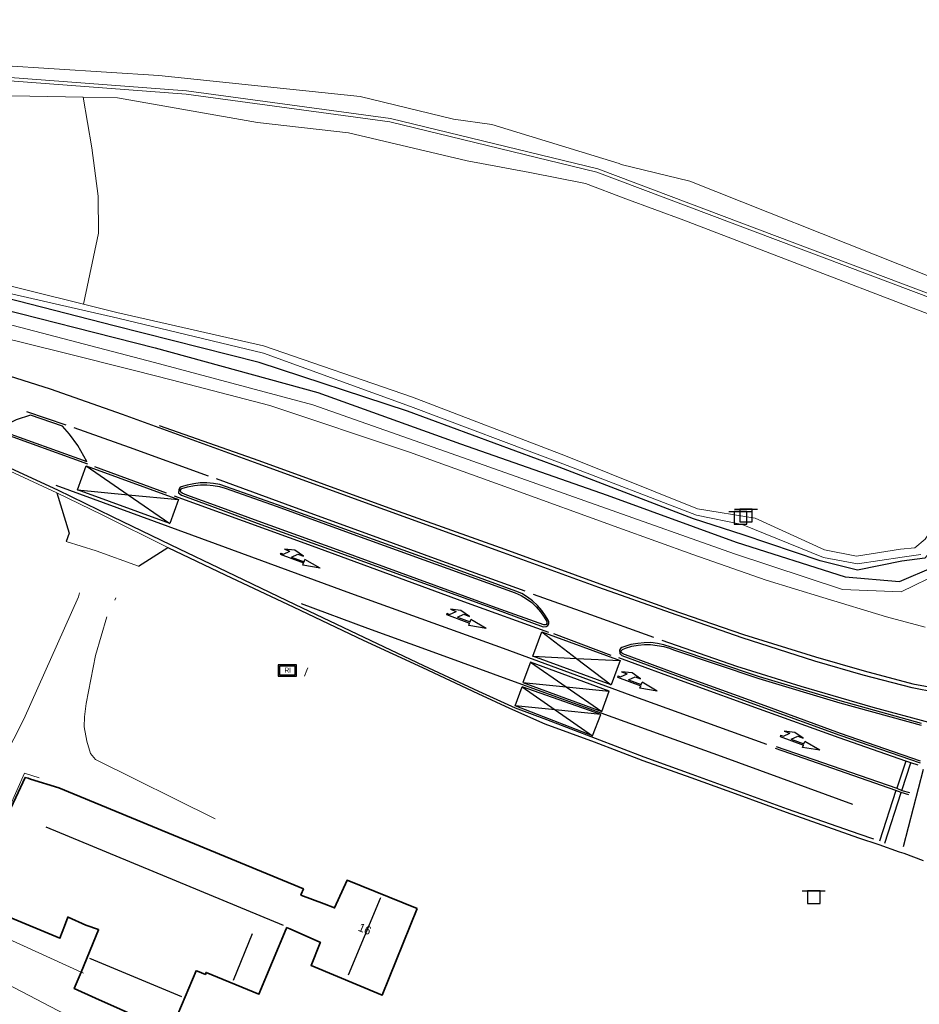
# Model space of a CAD drawing. Header units: metres. Extents: x 169249 to 194689, y 406250 to 412203.
# Tile 350 of 442: x 188854 to 188961, y 411403 to 411520. Entities that reach past the tile are written whole.
import ezdxf
from ezdxf.enums import TextEntityAlignment as Align

# ---------------------------------------------------------------- set-up
doc = ezdxf.new("R2010")
doc.units = ezdxf.units.M
doc.layers.get('0').update_dxf_attribs({"linetype": 'CONTINUOUS'})
for name, color, linetype, lineweight in [('BGT_NLCS_N264$0$B-WE-GW-WATERGANG_INSTEEK-G', 252, 'CONTINUOUS', 18), ('BGT_NLCS_N264$0$B-WE-GW-WATERGANG_SLOOT_BODEM-G', 252, 'CONTINUOUS', 18), ('BGT_NLCS_N264$0$B-WE-OG-TOPOGRAFIE_BEBOUWING-G', 252, 'CONTINUOUS', 35), ('BGT_NLCS_N264$0$B-WE-OG-TOPOGRAFIE_CULTUURSCHEIDING-G', 252, 'CONTINUOUS', 18), ('BGT_NLCS_N264$0$B-WE-OG-TOPOGRAFIE_TERREIN_GROEN-GV', 252, 'CONTINUOUS', 18), ('BGT_NLCS_N264$0$B-WE-OG-TOPOGRAFIE_WATER-GV', 252, 'CONTINUOUS', 18), ('BGT_NLCS_N264$0$B-WE-OG-TOPOGRAFIE_WEG_RIJWEG-GV', 252, 'CONTINUOUS', 18), ('BGT_NLCS_N264$0$B-WE-OG-TOPOGRAFIE_WEG_RIJWIELPAD-GV', 252, 'CONTINUOUS', 18), ('BGT_NLCS_N264$0$B-WE-OG-TOPOGRAFIE_WEG_VERHARD-G', 252, 'CONTINUOUS', 18), ('BGT_NLCS_N264$0$B-WE-VW-MARKERING_PIJL-S', 252, 'CONTINUOUS', 25), ('BGT_NLCS_N264$0$B-WE-VW-VERKEERSTEKEN_BORD-S', 252, 'CONTINUOUS', 25), ('X-XX-AL-REFERENTIE-G', 7, 'CONTINUOUS', 18)]:
    doc.layers.add(name, color=color, linetype=linetype, lineweight=lineweight)
for name, color, linetype in [('BGT_NLCS_N264$0$B-WE-IE-MEUBILAIR_WEGMEUBILAIR-S', 252, 'CONTINUOUS'), ('BGT_NLCS_N264$0$B-WE-KG-KADASTRAAL_NOK-G', 252, 'CONTINUOUS'), ('BGT_NLCS_N264$0$B-WE-OG-TOPOGRAFIE_WATER_SLOOT-GV', 252, 'CONTINUOUS'), ('BGT_NLCS_N264$0$B-WE-OG-TOPOGRAFIE_WEG_INRIT-GV', 252, 'CONTINUOUS'), ('BGT_NLCS_N264$0$B-WE-OG-TOPOGRAFIE_WEG_RIJWEG-G', 252, 'CONTINUOUS'), ('BGT_NLCS_N264$0$B-WE-VH-KANTOPSLUITING-G', 252, 'CONTINUOUS'), ('BGT_NLCS_N264$0$B-WE-VW-MARKERING-G', 252, 'CONTINUOUS'), ('BGT_NLCS_N264$0$Label_Nummeraanduidingreeks', 252, 'CONTINUOUS')]:
    doc.layers.add(name, color=color, linetype=linetype)
doc.styles.add('BGT_NLCS_N264$0$NLCS-ISO', font='NLCS-ISO.ttf')
doc.styles.add('BGT_NLCS_N264$0$STANDARD', font='txt')

# ---------------------------------------------------------------- blocks, each defined once
blk = doc.blocks.new('BGT_NLCS_N264$0$SVW-VERKEERSTEKEN_BORD_ANWB-SO')
blk.add_line((-1.375, 0), (1.375, 0))
at = {"flags": 128}
blk.add_lwpolyline([(-0.75, 0), (-0.75, -1.5), (0.75, -1.5), (0.75, 0)], close=True, dxfattribs=at)
blk = doc.blocks.new('BGT_NLCS_N264$0$SRI-TERREINKAST-SO')
at = {"ltscale": 0.1}
h = blk.add_hatch(color=256, dxfattribs=at)
h.paths.add_polyline_path([(1.16, 0.64), (-1.01, 0.64), (-1.01, -0.71), (1.16, -0.71)])
h.paths.add_polyline_path([(1.01, 0.49), (-0.86, 0.49), (-0.86, -0.56), (1.01, -0.56)], flags=16)
at = {"flags": 128}
for points in [[(1.16, 0.64), (-1.01, 0.64), (-1.01, -0.71), (1.16, -0.71)], [(1.01, 0.49), (-0.86, 0.49), (-0.86, -0.56), (1.01, -0.56)]]:
    blk.add_lwpolyline(points, close=True, dxfattribs=at)
at = {"style": 'BGT_NLCS_N264$0$NLCS-ISO'}
blk.add_text('RI', height=0.6, dxfattribs=at).set_placement((-0.26, -0.29))
blk = doc.blocks.new('BGT_NLCS_N264$0$B-SVW-MARKERING_PIJL_COMBI_RD_LA_5.0')
for p, q in [((0, 0.07), (0.35, 0.07)), ((0, 0.07), (0, -0.08)), ((1.45, 0.97), (0.25, 0.67)), ((0.25, 0.67), (0.95, 0.67)), ((0.35, 0.07), (0.95, 0.67)), ((1.35, 0.07), (1.95, 0.67)), ((1.35, 0.07), (2.95, 0.07)), ((2.65, 0.67), (1.45, 0.97)), ((1.95, 0.67), (2.65, 0.67)), ((2.95, 0.07), (2.95, 0.37)), ((5, 0), (2.95, 0.37)), ((0, -0.08), (2.95, -0.08)), ((5, 0), (2.95, -0.38)), ((2.95, -0.38), (2.95, -0.08))]:
    blk.add_line(p, q)
blk = doc.blocks.new('BGT_NLCS_N264')
at = {"layer": 'BGT_NLCS_N264$0$B-WE-GW-WATERGANG_INSTEEK-G'}
for points in [[(188861.33, 411510.34, 10.91), (188865.4, 411510.26, 10.91), (188882, 411507.35, 11.27), (188892.78, 411506.13, 11.33), (188906.87, 411502.78, 11.35), (188914.29, 411501.41, 11.33), (188920.91, 411500.11, 11.33), (188925.7, 411498.26, 11.14), (188932.58, 411495.74, 11.12), (188974.22, 411479.78, 11.03), (188976.54, 411479.96, 11.04), (188977.38, 411480.73, 11.07), (188977.76, 411482.64, 11.11), (188958.18, 411490.5, 11.05), (188933.3, 411500.38, 11.05), (188925.13, 411502.35, 11.33), (188924.91, 411502.46, 11.46), (188909.8, 411507.11, 11.58), (188905.26, 411507.72, 11.57), (188894.17, 411510.41, 11.48), (188870.3, 411512.91, 11.29), (188851.67, 411514.09, 11.3), (188824.81, 411517.3, 11.18), (188823.23, 411517.48, 11.19)], [(188820.29, 411515.14, 11.16), (188820.69, 411514.5, 11.17), (188821.2, 411514.12, 11.17), (188821.59, 411513.97, 11.16), (188823.05, 411513.74, 11.12), (188839.99, 411511.41, 10.91), (188850.71, 411510.54, 10.91), (188861.33, 411510.34, 10.91)]]:
    blk.add_polyline3d(points, dxfattribs=at)
at = {"layer": 'BGT_NLCS_N264$0$B-WE-GW-WATERGANG_SLOOT_BODEM-G'}
blk.add_polyline3d([(188897.76, 411507.83, 10.14), (188873.59, 411511.09, 10.12), (188850.02, 411512.88, 10.11), (188823.77, 411515.87, 10.1), (188823.72, 411515.47, 10.1), (188849.98, 411512.49, 10.11), (188873.55, 411510.69, 10.12), (188897.69, 411507.43, 10.14), (188922.25, 411501.43, 10.15), (188973.16, 411482.25, 10.15), (188973.3, 411482.62, 10.15), (188922.37, 411501.82, 10.15), (188897.76, 411507.83, 10.14)], dxfattribs=at)
at = {"layer": 'BGT_NLCS_N264$0$B-WE-KG-KADASTRAAL_NOK-G'}
for p, q in [((188885.1, 411412.05, 19.73), (188856.93, 411423.7, 19.71)), ((188881.38, 411411.05, 18.02), (188879.11, 411405.5, 18.02)), ((188873.04, 411403.57, 16.04), (188862.11, 411408.1, 16.04))]:
    blk.add_line(p, q, dxfattribs=at)
blk.add_polyline3d([(188896.6, 411415.3, 19.53), (188896.57, 411415.24, 19.53), (188892.76, 411406.13, 19.53)], dxfattribs=at)
at = {"layer": 'BGT_NLCS_N264$0$B-WE-OG-TOPOGRAFIE_BEBOUWING-G'}
for points in [[(188861.07, 411406.5, 15), (188863.13, 411411.53, 15.14), (188863.13, 411411.55, 14.37), (188861.65, 411412.08, 14.38), (188859.53, 411413.01, 14.36), (188859.49, 411413.03, 14.36), (188859.09, 411411.95, 14.07), (188858.57, 411410.52, 13.67), (188852.17, 411413.19, 13.68)], [(188849.07, 411418.15, 13.81), (188854.43, 411429.61, 13.79), (188854.78, 411429.5, 13.94), (188855.08, 411429.41, 14.07), (188858.43, 411428.37, 15.53), (188887.45, 411416.37, 15.45), (188887.18, 411415.74, 15.52), (188887.15, 411415.65, 15.53), (188889.89, 411414.61, 15.62), (188891.15, 411414.13, 15.65), (188891.15, 411414.12, 15.77), (188892.63, 411417.41, 15.81), (188900.95, 411414.06, 15.72)], [(188900.95, 411414.06, 15.72), (188896.79, 411403.78, 15.79), (188888.36, 411407.28, 15.77), (188889.44, 411409.96, 15.74), (188889.47, 411410.05, 15.73), (188889.32, 411410.1, 14.69), (188885.85, 411411.62, 14.67), (188885.45, 411411.79, 19.63), (188885.39, 411411.65, 19.55), (188882.16, 411403.87, 15.07), (188875.91, 411406.46, 14.98), (188875.82, 411406.22, 14.3), (188874.9, 411406.61, 14.36), (188874.71, 411406.67, 14.89), (188871.69, 411399.46, 14.96), (188871.57, 411399.51, 14.95), (188862.8, 411403.42, 14.94), (188860.27, 411404.55, 14.94), (188861.07, 411406.5, 15)]]:
    blk.add_polyline3d(points, dxfattribs=at)
at = {"layer": 'BGT_NLCS_N264$0$B-WE-OG-TOPOGRAFIE_CULTUURSCHEIDING-G'}
blk.add_polyline3d([(188861.33, 411510.34, 10.91), (188862.35, 411504.35, 11.01), (188863.08, 411498.59, 11.26), (188863.15, 411494.21, 11.21), (188861.36, 411485.76, 11.06)], dxfattribs=at)
at = {"layer": 'BGT_NLCS_N264$0$B-WE-OG-TOPOGRAFIE_TERREIN_GROEN-GV'}
for points in [[(188703.56, 411555.59, 10.96), (188704.23, 411555.33, 10.89), (188709.43, 411553.11, 10.94), (188726.5, 411546.05, 10.96), (188733.06, 411542.85, 10.94), (188744.55, 411537.11, 10.92), (188753.67, 411532.32, 10.97), (188771.41, 411522.39, 11.14), (188790.72, 411510.71, 11.23), (188800.82, 411505.75, 11.14), (188807.77, 411501.98, 11.11), (188819.91, 411497.2, 11.12), (188828.24, 411494.91, 11.05), (188844.73, 411490.33, 10.98), (188848.26, 411489.03, 10.97), (188861.36, 411485.76, 11.06)], [(188861.36, 411485.76, 11.06), (188865.3, 411484.78, 11.08), (188882.73, 411480.83, 11.26), (188900.4, 411474.73, 11.04), (188918.52, 411467.79, 10.88), (188934.2, 411461.49, 10.9), (188941.03, 411460.37, 11.22), (188949.27, 411456.6, 11.05), (188953.05, 411455.86, 11.06), (188958.27, 411456.69, 11.13), (188959.96, 411456.87, 11.17), (188961.21, 411457.9, 11.2), (188962.72, 411460.12, 11.22), (188963.87, 411463.42, 11.27), (188964.36, 411465.9, 11.23), (188968.54, 411464.2, 11.25), (188975.33, 411459.71, 11.41)]]:
    blk.add_polyline3d(points, dxfattribs=at)
at = {"layer": 'BGT_NLCS_N264$0$B-WE-OG-TOPOGRAFIE_WATER-GV'}
for points in [[(188851.31, 411483.69, 11.38), (188869.8, 411478.87, 11.38), (188888.55, 411473.81, 11.31), (188905.63, 411467.83, 11.33), (188922.72, 411461.75, 11.29), (188938.59, 411456.15, 11.31), (188951.38, 411451.93, 11.36), (188958.34, 411451.65, 11.28), (188963.07, 411453.94, 11.21)], [(188960.7, 411456.08, 11.07), (188958.47, 411455.74, 11.1), (188953.17, 411454.94, 11.03), (188949.16, 411455.72, 10.97), (188939.49, 411459.62, 11.24), (188934.07, 411460.74, 10.95), (188918.22, 411466.81, 10.89), (188900.16, 411473.62, 11.06), (188882.71, 411479.98, 11.24), (188865.43, 411484.12, 11.11), (188847.77, 411488.16, 10.91)]]:
    blk.add_polyline3d(points, dxfattribs=at)
at = {"layer": 'BGT_NLCS_N264$0$B-WE-OG-TOPOGRAFIE_WATER_SLOOT-GV'}
for points in [[(188965.02, 411462.84, 10.74), (188964.16, 411459.59, 10.71), (188962.51, 411457.13, 10.73), (188961.15, 411455.63, 10.74), (188958.42, 411455.29, 10.49), (188953.17, 411454.22, 10.71), (188948.76, 411455.32, 10.78), (188939.63, 411458.39, 10.73), (188933.74, 411460.3, 10.73), (188917.78, 411466.45, 10.7), (188899.78, 411473.09, 10.78), (188882.19, 411478.86, 10.77), (188864.99, 411483.22, 10.78), (188847.87, 411487.6, 10.66)], [(188851.66, 411485.21, 10.63), (188860.39, 411483, 10.7), (188869.87, 411480.61, 10.77), (188889.16, 411475.31, 10.72), (188906.1, 411469.19, 10.72), (188923.49, 411463.09, 10.78), (188938.77, 411457.52, 10.77), (188951.72, 411453.43, 10.79), (188958.18, 411452.86, 10.76), (188962.22, 411454.59, 10.85), (188965.92, 411460.89, 10.78), (188965.87, 411461.94, 10.81), (188965.82, 411462.83, 10.81), (188965.65, 411463.15, 10.79), (188965.45, 411463.12, 10.77), (188965.02, 411462.84, 10.74)]]:
    blk.add_polyline3d(points, dxfattribs=at)
at = {"layer": 'BGT_NLCS_N264$0$B-WE-OG-TOPOGRAFIE_WEG_INRIT-GV'}
blk.add_line((188867.9, 411454.69, 11.47), (188871.37, 411456.91, 11.68), dxfattribs=at)
blk.add_polyline3d([(188858.21, 411463.39, 11.72), (188859.67, 411458.61, 11.49), (188859.32, 411457.62, 11.45)], dxfattribs=at)
at = {"layer": 'BGT_NLCS_N264$0$B-WE-OG-TOPOGRAFIE_WEG_RIJWEG-G'}
for points in [[(188870.35, 411471.38, 11.74), (188882.14, 411467.23, 11.74), (188897.59, 411461.62, 11.75), (188911.33, 411456.68, 11.74), (188922.61, 411452.57, 11.74), (188931.05, 411449.53, 11.75), (188939.65, 411446.57, 11.74), (188948.2, 411443.9, 11.74), (188953.97, 411442.25, 11.74), (188959.73, 411440.72, 11.74), (188962.1, 411440.29, 11.74)], [(188916.46, 411447.65, 11.89), (188916.56, 411447.83, 11.9), (188916.56, 411448.08, 11.9), (188916.5, 411448.28, 11.89), (188916.18, 411448.77, 11.89), (188915.74, 411449.4, 11.89), (188915.23, 411450.01, 11.88), (188914.64, 411450.55, 11.88), (188914.04, 411451.01, 11.87), (188913.36, 411451.42, 11.88), (188912.64, 411451.72, 11.87), (188903.24, 411455.14, 11.85), (188893.8, 411458.55, 11.86), (188884.39, 411461.95, 11.86), (188878.31, 411464.1, 11.87), (188877.54, 411464.37, 11.88), (188876.78, 411464.49, 11.87), (188876, 411464.56, 11.88), (188875.2, 411464.56, 11.88), (188874.44, 411464.45, 11.88), (188873.66, 411464.3, 11.88), (188872.96, 411464.08, 11.9), (188872.77, 411463.97, 11.9), (188872.66, 411463.79, 11.89), (188872.64, 411463.4, 11.87), (188872.97, 411463.11, 11.86), (188873.53, 411462.91, 11.84), (188877.29, 411461.54, 11.85), (188881.98, 411459.79, 11.86), (188891.41, 411456.38, 11.85), (188900.84, 411452.96, 11.85), (188910.22, 411449.56, 11.87), (188915.89, 411447.48, 11.86), (188916.26, 411447.5, 11.87), (188916.46, 411447.65, 11.89)], [(188871.37, 411456.91, 11.68), (188878.16, 411453.67, 11.65), (188886.32, 411449.81, 11.65), (188894.52, 411445.88, 11.62), (188901.57, 411442.64, 11.62), (188908.12, 411439.55, 11.6), (188911.88, 411437.82, 11.6), (188916.09, 411435.98, 11.58), (188921.94, 411433.82, 11.58), (188927.73, 411431.63, 11.58), (188933.41, 411429.59, 11.59), (188939.09, 411427.54, 11.59), (188944.72, 411425.47, 11.6), (188953.28, 411422.43, 11.59), (188955.7, 411421.64, 11.58), (188958.12, 411420.79, 11.56), (188958.67, 411420.6, 11.56), (188960.98, 411419.75, 11.56)], [(188960.78, 411436.02, 11.87), (188951.14, 411438.69, 11.87), (188941.55, 411441.54, 11.86), (188931.44, 411444.94, 11.86), (188930.95, 411445.11, 11.87), (188930.19, 411445.35, 11.87), (188929.45, 411445.51, 11.87), (188928.65, 411445.61, 11.86), (188927.87, 411445.6, 11.87), (188927.11, 411445.52, 11.88), (188926.3, 411445.38, 11.89), (188925.57, 411445.16, 11.88), (188925.23, 411445.03, 11.89), (188925.05, 411444.92, 11.89), (188924.95, 411444.73, 11.89), (188924.97, 411444.33, 11.88), (188925.23, 411444.08, 11.88), (188932.28, 411441.48, 11.86), (188941.7, 411438.04, 11.85), (188951.1, 411434.62, 11.86), (188960.6, 411431.35, 11.86)]]:
    blk.add_polyline3d(points, dxfattribs=at)
at = {"layer": 'BGT_NLCS_N264$0$B-WE-OG-TOPOGRAFIE_WEG_RIJWEG-GV'}
blk.add_line((188851.56, 411466.47, 11.71), (188858.21, 411463.39, 11.72), dxfattribs=at)
blk.add_polyline3d([(188858.21, 411463.39, 11.72), (188863.58, 411460.76, 11.7), (188871.37, 411456.91, 11.68)], dxfattribs=at)
at = {"layer": 'BGT_NLCS_N264$0$B-WE-OG-TOPOGRAFIE_WEG_RIJWIELPAD-GV'}
for points in [[(188961.22, 411447.44, 11.47), (188956.61, 411448.68, 11.44), (188949.07, 411450.95, 11.44), (188942.35, 411453.03, 11.44), (188933.66, 411456.08, 11.43), (188924.87, 411459.24, 11.42), (188911.77, 411463.99, 11.42), (188900.03, 411468.22, 11.42), (188883.48, 411473.73, 11.44), (188871.75, 411476.78, 11.48), (188867.57, 411477.86, 11.5), (188858.89, 411480.03, 11.55), (188851.04, 411481.96, 11.54)], [(188867.9, 411454.69, 11.47), (188862.87, 411456.52, 11.46), (188859.32, 411457.62, 11.45)]]:
    blk.add_polyline3d(points, dxfattribs=at)
at = {"layer": 'BGT_NLCS_N264$0$B-WE-OG-TOPOGRAFIE_WEG_VERHARD-G'}
blk.add_line((188865.06, 411450.66, 11.44), (188865.18, 411450.93, 11.37), dxfattribs=at)
for points in [[(188872.67, 411392.27, 11.63), (188870.32, 411395.66, 11.63), (188851.38, 411405.55, 11.57), (188841.01, 411411.04, 11.55), (188845.81, 411419.93, 11.53), (188854.3, 411436.53, 11.55), (188860.77, 411451.05, 11.52), (188860.87, 411451.51, 11.47)], [(188876.99, 411424.68, 11.88), (188862.77, 411431.72, 11.54), (188862.2, 411432.45, 11.53), (188861.75, 411433.92, 11.53), (188861.45, 411435.61, 11.53), (188861.48, 411436.78, 11.51), (188861.68, 411438.37, 11.51), (188862.77, 411444.06, 11.47), (188864.14, 411448.65, 11.54)], [(188887.98, 411442.61, 11.38), (188887.86, 411442.32, 11.37), (188887.57, 411441.64, 11.36)], [(188861.07, 411406.5, 11.65), (188850.14, 411411.49, 11.69), (188849.28, 411412.62, 11.68), (188848.76, 411414.65, 11.68), (188848.73, 411416.83, 11.68), (188848.86, 411417.75, 11.68), (188854.36, 411430.1, 11.59), (188856.08, 411429.55, 11.62)], [(188861.35, 411406.38, 11.65), (188861.13, 411406.48, 11.65), (188861.07, 411406.5, 11.65)]]:
    blk.add_polyline3d(points, dxfattribs=at)
at = {"layer": 'BGT_NLCS_N264$0$B-WE-VH-KANTOPSLUITING-G'}
for points in [[(188876.75, 411464.26, 11.96), (188877.5, 411464.12, 11.97), (188878.17, 411463.94, 11.96), (188884.32, 411461.75, 11.95), (188893.74, 411458.33, 11.96), (188903.16, 411454.92, 11.97), (188912.56, 411451.52, 11.97), (188913.27, 411451.2, 11.98), (188913.92, 411450.82, 11.98), (188914.53, 411450.36, 11.98), (188915.07, 411449.84, 11.99), (188915.58, 411449.25, 12), (188916.01, 411448.63, 12), (188916.31, 411448.13, 11.99), (188916.34, 411448.01, 11.99), (188916.33, 411447.87, 11.99), (188916.24, 411447.76, 11.99), (188916.14, 411447.71, 11.98), (188915.95, 411447.72, 11.98), (188910.31, 411449.74, 11.98), (188900.91, 411453.18, 11.97), (188891.49, 411456.6, 11.97), (188882.08, 411460.03, 11.97), (188877.35, 411461.78, 11.96), (188873.61, 411463.12, 11.97), (188873.08, 411463.34, 11.98), (188872.88, 411463.49, 11.99), (188872.88, 411463.7, 11.99), (188872.93, 411463.81, 11.98), (188873.03, 411463.89, 11.98), (188873.7, 411464.09, 11.96), (188874.51, 411464.24, 11.96), (188875.25, 411464.34, 11.97), (188876, 411464.33, 11.96), (188876.75, 411464.26, 11.96)], [(188941.47, 411441.34, 11.97), (188951.08, 411438.46, 11.95), (188960.74, 411435.79, 11.97)], [(188960.64, 411431.55, 11.97), (188951.18, 411434.83, 11.97), (188941.77, 411438.26, 11.97), (188932.36, 411441.68, 11.97), (188925.32, 411444.26, 11.97), (188925.15, 411444.43, 11.97), (188925.15, 411444.65, 11.98), (188925.31, 411444.78, 11.99), (188925.67, 411444.96, 12), (188926.4, 411445.17, 12), (188927.15, 411445.32, 11.99), (188927.9, 411445.39, 11.98), (188928.64, 411445.39, 11.97), (188929.41, 411445.28, 11.96), (188930.2, 411445.13, 11.96), (188930.87, 411444.96, 11.98), (188931.36, 411444.74, 11.98), (188941.47, 411441.34, 11.97)]]:
    blk.add_polyline3d(points, dxfattribs=at)
at = {"layer": 'BGT_NLCS_N264$0$B-WE-VW-MARKERING-G'}
for p, q in [((188854.61, 411473.05, 11.83), (188859.25, 411471.46, 11.82)), ((188861.87, 411466.78, 11.82), (188851, 411470.72, 11.81)), ((188860.63, 411463.73, 11.76), (188861.66, 411466.57, 11.83)), ((188861.66, 411466.57, 11.83), (188872.64, 411462.59, 11.84)), ((188861.66, 411466.57, 11.83), (188866.64, 411463.16, 11.8)), ((188871.61, 411459.75, 11.77), (188860.63, 411463.73, 11.76)), ((188860.63, 411463.73, 11.76), (188866.64, 411463.16, 11.8)), ((188866.64, 411463.16, 11.8), (188872.64, 411462.59, 11.84)), ((188866.64, 411463.16, 11.8), (188871.61, 411459.75, 11.77)), ((188872.64, 411462.59, 11.84), (188871.61, 411459.75, 11.77)), ((188914.68, 411444, 11.78), (188915.74, 411446.88, 11.85)), ((188915.74, 411446.88, 11.85), (188925.01, 411443.48, 11.87)), ((188915.74, 411446.88, 11.85), (188919.85, 411443.74, 11.81)), ((188914.68, 411444, 11.78), (188919.85, 411443.74, 11.82)), ((188923.95, 411440.59, 11.78), (188914.68, 411444, 11.78)), ((188914.38, 411443.29, 11.76), (188913.49, 411440.88, 11.69)), ((188923.72, 411439.85, 11.76), (188914.38, 411443.29, 11.76)), ((188914.38, 411443.29, 11.76), (188918.61, 411440.37, 11.72)), ((188919.85, 411443.74, 11.82), (188925.01, 411443.48, 11.87)), ((188919.85, 411443.74, 11.81), (188923.95, 411440.59, 11.78)), ((188925.01, 411443.48, 11.87), (188923.95, 411440.59, 11.78)), ((188913.49, 411440.88, 11.69), (188922.83, 411437.44, 11.68)), ((188913.49, 411440.88, 11.69), (188918.61, 411440.37, 11.72)), ((188912.56, 411438.11, 11.6), (188913.38, 411440.35, 11.65)), ((188922.71, 411437.07, 11.66), (188913.38, 411440.35, 11.65)), ((188913.38, 411440.35, 11.65), (188917.3, 411437.63, 11.62)), ((188918.61, 411440.37, 11.72), (188923.72, 411439.85, 11.76)), ((188918.61, 411440.37, 11.72), (188922.83, 411437.44, 11.68)), ((188922.83, 411437.44, 11.68), (188923.72, 411439.85, 11.76)), ((188917.3, 411437.63, 11.63), (188912.56, 411438.11, 11.6)), ((188921.76, 411434.53, 11.59), (188912.56, 411438.11, 11.6)), ((188922.71, 411437.07, 11.66), (188917.3, 411437.63, 11.63)), ((188917.3, 411437.63, 11.62), (188921.76, 411434.53, 11.59)), ((188921.76, 411434.53, 11.59), (188922.71, 411437.07, 11.66)), ((188957.74, 411428.04, 11.78), (188943.44, 411433.04, 11.77)), ((188943.53, 411433.27, 11.79), (188957.86, 411428.32, 11.78)), ((188958.92, 411431.53, 11.86), (188957.86, 411428.32, 11.78)), ((188958.43, 411428.07, 11.77), (188959.52, 411431.35, 11.86)), ((188959.52, 411431.35, 11.86), (188958.92, 411431.53, 11.86)), ((188960.37, 411431.07, 11.85), (188959.52, 411431.35, 11.86)), ((188957.74, 411428.04, 11.78), (188955.79, 411422.03, 11.61)), ((188956.42, 411421.8, 11.6), (188958.35, 411427.8, 11.77)), ((188958.35, 411427.8, 11.77), (188957.74, 411428.04, 11.78)), ((188957.86, 411428.32, 11.78), (188958.43, 411428.07, 11.77)), ((188959.26, 411427.55, 11.78), (188958.35, 411427.8, 11.77)), ((188958.43, 411428.07, 11.77), (188959.33, 411427.8, 11.79))]:
    blk.add_line(p, q, dxfattribs=at)
at = {"layer": 'BGT_NLCS_N264$0$B-WE-VW-MARKERING-G', "linetype": 'Continuous'}
for p, q in [((188862.68, 411466.49, 11.83), (188871.15, 411463.4, 11.84)), ((188917.12, 411446.67, 11.85), (188923.92, 411444.13, 11.87)), ((188960.96, 411430.55, 11.84), (188958.61, 411421.35, 11.61))]:
    blk.add_line(p, q, dxfattribs=at)
for points in [[(188962.46, 411439.7, 11.74), (188959.67, 411440.23, 11.76), (188953.85, 411441.75, 11.76), (188948.12, 411443.41, 11.76), (188939.49, 411446.18, 11.75), (188931, 411449.13, 11.77), (188922.5, 411452.15, 11.76), (188911.18, 411456.25, 11.75), (188897.09, 411461.37, 11.76), (188882.08, 411466.81, 11.75), (188870.32, 411471.08, 11.75), (188865.99, 411472.68, 11.74), (188857.43, 411475.69, 11.72), (188847.67, 411478.77, 11.7)], [(188955.11, 411422.28, 11.59), (188953.38, 411422.86, 11.6), (188944.86, 411425.84, 11.6), (188939.21, 411427.91, 11.6), (188933.55, 411429.94, 11.6), (188927.89, 411432.01, 11.59), (188916.31, 411436.45, 11.59), (188912.59, 411437.84, 11.6), (188908.26, 411439.79, 11.6), (188901.72, 411442.85, 11.62), (188894.65, 411446.22, 11.64), (188886.51, 411450.1, 11.65), (188878.36, 411454, 11.68), (188871.76, 411457.18, 11.69), (188864.81, 411460.54, 11.72), (188858.33, 411463.7, 11.73), (188851.71, 411466.76, 11.75)], [(188860.22, 411471.12, 11.83), (188866.77, 411468.8, 11.83), (188876.13, 411465.42, 11.84)], [(188942.42, 411433.53, 11.76), (188926.33, 411439.33, 11.77), (188911.17, 411444.89, 11.76), (188893.09, 411451.45, 11.74), (188877, 411457.35, 11.74), (188858.11, 411464.27, 11.75)], [(188914.69, 411451.37, 11.85), (188921.52, 411448.93, 11.83), (188928.96, 411446.24, 11.83)], [(188952.64, 411426.41, 11.68), (188944.08, 411429.52, 11.68), (188936.6, 411432.25, 11.67), (188929.89, 411434.67, 11.68), (188913.8, 411440.48, 11.66), (188910.01, 411441.88, 11.67), (188902.41, 411444.65, 11.67), (188895.1, 411447.29, 11.67), (188887.21, 411450.21, 11.67)]]:
    blk.add_polyline3d(points, dxfattribs=at)
at = {"layer": 'BGT_NLCS_N264$0$B-WE-VW-MARKERING-G'}
for points in [[(188851.97, 411471.37, 11.84), (188851.16, 411470.91, 11.83), (188861.75, 411467.1, 11.83), (188860.67, 411469.02, 11.86), (188859.71, 411470.34, 11.85), (188858.88, 411471.29, 11.82), (188855.07, 411472.6, 11.82), (188853.36, 411472.03, 11.85), (188851.97, 411471.37, 11.84)], [(188877.08, 411465.07, 11.85), (188886.47, 411461.64, 11.85), (188894.84, 411458.6, 11.85), (188903.38, 411455.47, 11.85), (188913.72, 411451.75, 11.85)], [(188872.11, 411463.03, 11.85), (188888.47, 411457.08, 11.84), (188906.42, 411450.48, 11.84), (188916.51, 411446.85, 11.84)], [(188929.95, 411445.88, 11.84), (188938.81, 411442.83, 11.85), (188946.46, 411440.44, 11.84), (188954.98, 411437.95, 11.85), (188961.77, 411436.14, 11.84)], [(188958.92, 411431.53, 11.86), (188950.99, 411434.29, 11.86), (188941.55, 411437.72, 11.84), (188933.05, 411440.78, 11.85), (188924.87, 411443.82, 11.87)]]:
    blk.add_polyline3d(points, dxfattribs=at)
at = {"layer": 'BGT_NLCS_N264$0$B-WE-IE-MEUBILAIR_WEGMEUBILAIR-S', "color": 7}
blk.add_blockref('BGT_NLCS_N264$0$SRI-TERREINKAST-SO', (188885.46, 411442.33, 11.42), dxfattribs=at)
at = {"layer": 'BGT_NLCS_N264$0$B-WE-VW-MARKERING_PIJL-S', "color": 7}
for p, rotation in [((188884.73, 411456.17, 11.79), 339.6419737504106), ((188904.43, 411449.02, 11.8), 339.5855702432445), ((188924.73, 411441.6, 11.81), 339.546110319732), ((188944.03, 411434.54, 11.8), 339.9309602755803)]:
    blk.add_blockref('BGT_NLCS_N264$0$B-SVW-MARKERING_PIJL_COMBI_RD_LA_5.0', p, dxfattribs=dict(at, rotation=rotation))
at = {"layer": 'BGT_NLCS_N264$0$B-WE-VW-VERKEERSTEKEN_BORD-S', "color": 7}
for p in [(188939.28, 411461.16, 11.25), (188939.95, 411461.46, 11.21), (188947.98, 411416.15, 11.37)]:
    blk.add_blockref('BGT_NLCS_N264$0$SVW-VERKEERSTEKEN_BORD_ANWB-SO', p, dxfattribs=at)
at = {"layer": 'BGT_NLCS_N264$0$Label_Nummeraanduidingreeks', "color": 7, "lineweight": 18, "style": 'BGT_NLCS_N264$0$STANDARD'}
blk.add_text('16', height=1, rotation=-22.7, dxfattribs=at).set_placement((188894.73, 411411.62), align=Align.MIDDLE)

msp = doc.modelspace()

# ---------------------------------------------------------------- block references
at = {"layer": 'X-XX-AL-REFERENTIE-G'}
msp.add_blockref('BGT_NLCS_N264', (0, 0), dxfattribs=at)

doc.saveas('drawing.dxf')
